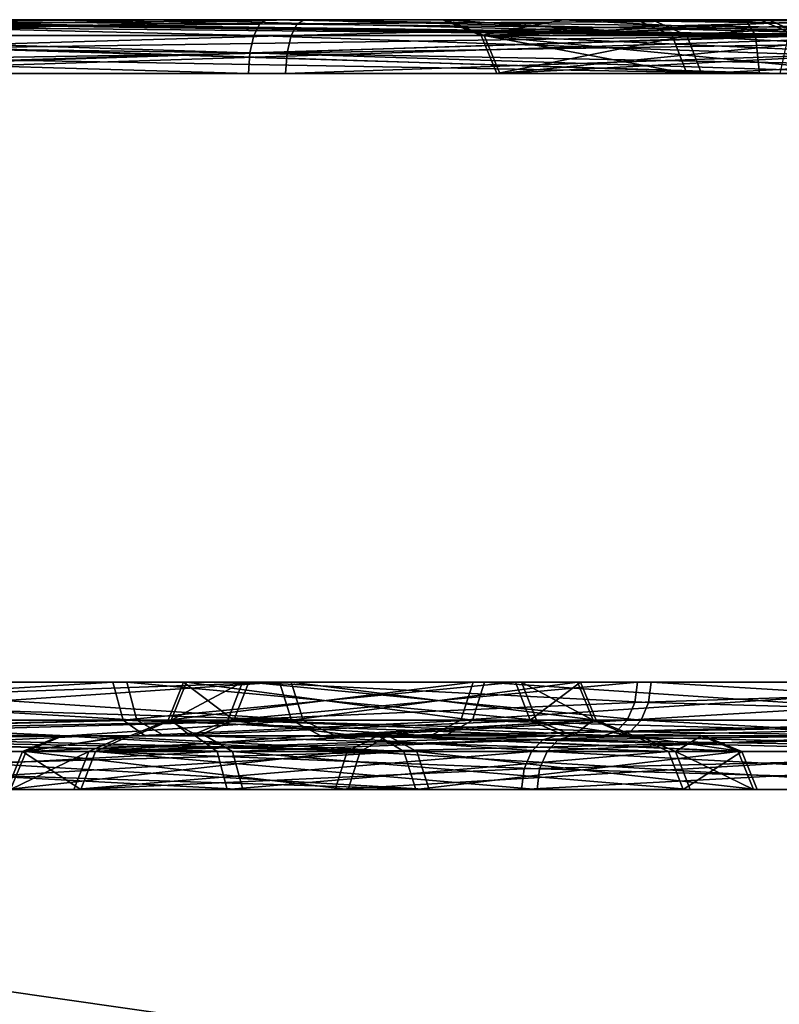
# Model space of a CAD drawing. Header units: millimetres. Extents: x -150 to 150, y -85 to 1149.
# Tile 386 of 656: x -64.413 to -63.988, y 1008.85 to 1009.4. Entities that reach past the tile are written whole.
import ezdxf

# ---------------------------------------------------------------- set-up
doc = ezdxf.new("R2010")
doc.units = ezdxf.units.MM
doc.header["$LTSCALE"] = 21.359881
for name, color, linetype in [('3191', 7, 'CONTINUOUS'), ('3192', 7, 'CONTINUOUS'), ('3232', 7, 'CONTINUOUS'), ('3233', 7, 'CONTINUOUS'), ('6144', 7, 'CONTINUOUS'), ('6185', 7, 'CONTINUOUS'), ('758', 7, 'CONTINUOUS'), ('759', 7, 'CONTINUOUS'), ('762', 7, 'CONTINUOUS'), ('763', 7, 'CONTINUOUS'), ('7644', 7, 'CONTINUOUS'), ('7645', 7, 'CONTINUOUS'), ('7646', 7, 'CONTINUOUS'), ('7647', 7, 'CONTINUOUS'), ('7648', 7, 'CONTINUOUS'), ('7649', 7, 'CONTINUOUS'), ('7650', 7, 'CONTINUOUS'), ('7651', 7, 'CONTINUOUS'), ('7660', 7, 'CONTINUOUS'), ('7661', 7, 'CONTINUOUS'), ('7662', 7, 'CONTINUOUS'), ('7663', 7, 'CONTINUOUS'), ('7685', 7, 'CONTINUOUS'), ('7686', 7, 'CONTINUOUS'), ('7687', 7, 'CONTINUOUS'), ('7688', 7, 'CONTINUOUS'), ('7689', 7, 'CONTINUOUS'), ('7690', 7, 'CONTINUOUS'), ('7691', 7, 'CONTINUOUS'), ('7692', 7, 'CONTINUOUS'), ('7701', 7, 'CONTINUOUS'), ('7702', 7, 'CONTINUOUS'), ('7703', 7, 'CONTINUOUS'), ('7704', 7, 'CONTINUOUS'), ('772', 7, 'CONTINUOUS'), ('773', 7, 'CONTINUOUS'), ('774', 7, 'CONTINUOUS'), ('775', 7, 'CONTINUOUS'), ('799', 7, 'CONTINUOUS'), ('800', 7, 'CONTINUOUS'), ('803', 7, 'CONTINUOUS'), ('804', 7, 'CONTINUOUS'), ('813', 7, 'CONTINUOUS'), ('814', 7, 'CONTINUOUS'), ('815', 7, 'CONTINUOUS'), ('816', 7, 'CONTINUOUS'), ('9023', 7, 'CONTINUOUS'), ('9025', 7, 'CONTINUOUS')]:
    doc.layers.add(name, color=color, linetype=linetype)

msp = doc.modelspace()

# ---------------------------------------------------------------- linework, layer by layer
at = {"layer": '3191', "linetype": 'CONTINUOUS'}
for points in [[(-64.15494, 1009.39121, 191.85973), (-64.04004, 1009.39121, 191.1305), (-64.14617, 1009.37, 191.85913), (-64.15494, 1009.39121, 191.85973)], [(-63.94206, 1009.39121, 192.5666), (-64.15494, 1009.39121, 191.85973), (-63.93641, 1009.38148, 192.56339), (-63.94206, 1009.39121, 192.5666)], [(-63.93641, 1009.38148, 192.56339), (-64.15494, 1009.39121, 191.85973), (-63.93442, 1009.37, 192.56226), (-63.93641, 1009.38148, 192.56339)], [(-63.93442, 1009.37, 192.56226), (-64.15494, 1009.39121, 191.85973), (-64.14617, 1009.37, 191.85913), (-63.93442, 1009.37, 192.56226)], [(-64.14617, 1009.37, 191.85913), (-64.04004, 1009.39121, 191.1305), (-64.03188, 1009.37, 191.13376), (-64.14617, 1009.37, 191.85913)], [(-64.04004, 1009.39121, 191.1305), (-63.62011, 1009.39121, 190.52334), (-64.03188, 1009.37, 191.13376), (-64.04004, 1009.39121, 191.1305)], [(-64.03188, 1009.37, 191.13376), (-63.62011, 1009.39121, 190.52334), (-63.61418, 1009.37, 190.52982), (-64.03188, 1009.37, 191.13376)]]:
    msp.add_3dface(points, dxfattribs=at)
at = {"layer": '3192', "linetype": 'CONTINUOUS'}
for points in [[(-64.04004, 1009.39121, 191.1305), (-64.15494, 1009.39121, 191.85973), (-64.17632, 1009.4, 191.85802), (-64.04004, 1009.39121, 191.1305)], [(-64.05934, 1009.4, 191.12165), (-64.04004, 1009.39121, 191.1305), (-64.17632, 1009.4, 191.85802), (-64.05934, 1009.4, 191.12165)], [(-64.17632, 1009.4, 191.85802), (-64.15494, 1009.39121, 191.85973), (-64.10915, 1009.4, 192.22958), (-64.17632, 1009.4, 191.85802)], [(-64.15494, 1009.39121, 191.85973), (-63.94206, 1009.39121, 192.5666), (-64.10915, 1009.4, 192.22958), (-64.15494, 1009.39121, 191.85973)], [(-64.10915, 1009.4, 192.22958), (-63.94206, 1009.39121, 192.5666), (-63.95052, 1009.39772, 192.57141), (-64.10915, 1009.4, 192.22958)], [(-63.9605, 1009.4, 192.57708), (-64.10915, 1009.4, 192.22958), (-63.95052, 1009.39772, 192.57141), (-63.9605, 1009.4, 192.57708)], [(-63.63483, 1009.4, 190.50805), (-64.04004, 1009.39121, 191.1305), (-64.05934, 1009.4, 191.12165), (-63.63483, 1009.4, 190.50805)], [(-63.62011, 1009.39121, 190.52334), (-64.04004, 1009.39121, 191.1305), (-63.63483, 1009.4, 190.50805), (-63.62011, 1009.39121, 190.52334)]]:
    msp.add_3dface(points, dxfattribs=at)
at = {"layer": '3232', "linetype": 'CONTINUOUS'}
for points in [[(-64.15328, 1009.39121, 408.11816), (-63.93098, 1009.39121, 407.4142), (-64.14453, 1009.37, 408.11888), (-64.15328, 1009.39121, 408.11816)], [(-64.04814, 1009.39121, 408.84887), (-64.15328, 1009.39121, 408.11816), (-64.03994, 1009.37, 408.84571), (-64.04814, 1009.39121, 408.84887)], [(-64.03994, 1009.37, 408.84571), (-64.15328, 1009.39121, 408.11816), (-64.14453, 1009.37, 408.11888), (-64.03994, 1009.37, 408.84571)], [(-63.93098, 1009.39121, 407.4142), (-63.92537, 1009.38148, 407.41749), (-64.14453, 1009.37, 408.11888), (-63.93098, 1009.39121, 407.4142)], [(-63.63636, 1009.39121, 409.46159), (-64.04814, 1009.39121, 408.84887), (-63.63034, 1009.37, 409.45519), (-63.63636, 1009.39121, 409.46159)], [(-63.63034, 1009.37, 409.45519), (-64.04814, 1009.39121, 408.84887), (-64.03994, 1009.37, 408.84571), (-63.63034, 1009.37, 409.45519)], [(-63.92537, 1009.38148, 407.41749), (-63.9234, 1009.37, 407.41865), (-64.14453, 1009.37, 408.11888), (-63.92537, 1009.38148, 407.41749)]]:
    msp.add_3dface(points, dxfattribs=at)
at = {"layer": '3233', "linetype": 'CONTINUOUS'}
for points in [[(-64.15328, 1009.39121, 408.11816), (-64.04814, 1009.39121, 408.84887), (-64.17443, 1009.4, 408.11645), (-64.15328, 1009.39121, 408.11816)], [(-63.94928, 1009.4, 407.40347), (-64.15328, 1009.39121, 408.11816), (-64.17443, 1009.4, 408.11645), (-63.94928, 1009.4, 407.40347)], [(-64.17443, 1009.4, 408.11645), (-64.04814, 1009.39121, 408.84887), (-64.0682, 1009.4, 408.85581), (-64.17443, 1009.4, 408.11645)], [(-64.15328, 1009.39121, 408.11816), (-63.94928, 1009.4, 407.40347), (-63.93937, 1009.39772, 407.40928), (-64.15328, 1009.39121, 408.11816)], [(-64.0682, 1009.4, 408.85581), (-64.04814, 1009.39121, 408.84887), (-63.89396, 1009.4, 409.19087), (-64.0682, 1009.4, 408.85581)], [(-64.04814, 1009.39121, 408.84887), (-63.63636, 1009.39121, 409.46159), (-63.89396, 1009.4, 409.19087), (-64.04814, 1009.39121, 408.84887)], [(-63.93098, 1009.39121, 407.4142), (-64.15328, 1009.39121, 408.11816), (-63.93937, 1009.39772, 407.40928), (-63.93098, 1009.39121, 407.4142)]]:
    msp.add_3dface(points, dxfattribs=at)
at = {"layer": '6144', "linetype": 'CONTINUOUS'}
for points in [[(-63.68309, 1009.4, 224.67079), (-63.97406, 1009.39121, 225.35415), (-63.99461, 1009.4, 225.34879), (-63.68309, 1009.4, 224.67079)], [(-63.99461, 1009.4, 225.34879), (-63.97406, 1009.39121, 225.35415), (-63.98194, 1009.4, 226.09428), (-63.99461, 1009.4, 225.34879)]]:
    msp.add_3dface(points, dxfattribs=at)
at = {"layer": '6185', "linetype": 'CONTINUOUS'}
for points in [[(-63.97565, 1009.4, 373.8809), (-63.97846, 1009.39121, 374.62412), (-63.99941, 1009.4, 374.62747), (-63.97565, 1009.4, 373.8809)], [(-63.99941, 1009.4, 374.62747), (-63.97846, 1009.39121, 374.62412), (-63.88601, 1009.4, 374.9877), (-63.99941, 1009.4, 374.62747)]]:
    msp.add_3dface(points, dxfattribs=at)
at = {"layer": '758', "linetype": 'CONTINUOUS'}
for points in [[(-64.69825, 1008.99121, 277.23), (-64.30239, 1008.99121, 277.04862), (-64.69679, 1008.97, 277.23866), (-64.69825, 1008.99121, 277.23)], [(-64.69679, 1008.97, 277.23866), (-64.30239, 1008.99121, 277.04862), (-64.29678, 1008.97, 277.05538), (-64.69679, 1008.97, 277.23866)], [(-64.5458, 1008.99121, 275.61207), (-64.54354, 1008.98148, 275.60597), (-64.18402, 1008.97, 275.8586), (-64.5458, 1008.99121, 275.61207)], [(-64.19079, 1008.99121, 275.86421), (-64.5458, 1008.99121, 275.61207), (-64.18402, 1008.97, 275.8586), (-64.19079, 1008.99121, 275.86421)], [(-64.30239, 1008.99121, 277.04862), (-64.05025, 1008.99121, 276.6936), (-64.29678, 1008.97, 277.05538), (-64.30239, 1008.99121, 277.04862)], [(-64.29678, 1008.97, 277.05538), (-64.05025, 1008.99121, 276.6936), (-64.04201, 1008.97, 276.69666), (-64.29678, 1008.97, 277.05538)], [(-64.0094, 1008.99121, 276.26007), (-64.19079, 1008.99121, 275.86421), (-64.00074, 1008.97, 276.25861), (-64.0094, 1008.99121, 276.26007)], [(-64.00074, 1008.97, 276.25861), (-64.19079, 1008.99121, 275.86421), (-64.18402, 1008.97, 275.8586), (-64.00074, 1008.97, 276.25861)], [(-64.05025, 1008.99121, 276.6936), (-64.0094, 1008.99121, 276.26007), (-64.04201, 1008.97, 276.69666), (-64.05025, 1008.99121, 276.6936)], [(-64.04201, 1008.97, 276.69666), (-64.0094, 1008.99121, 276.26007), (-64.00074, 1008.97, 276.25861), (-64.04201, 1008.97, 276.69666)], [(-64.54354, 1008.98148, 275.60597), (-64.54274, 1008.97, 275.60383), (-64.18402, 1008.97, 275.8586), (-64.54354, 1008.98148, 275.60597)]]:
    msp.add_3dface(points, dxfattribs=at)
at = {"layer": '759', "linetype": 'CONTINUOUS'}
for points in [[(-64.30239, 1008.99121, 277.04862), (-64.69825, 1008.99121, 277.23), (-64.6991, 1009, 277.20862), (-64.30239, 1008.99121, 277.04862)], [(-64.31457, 1009, 277.03116), (-64.30239, 1008.99121, 277.04862), (-64.6991, 1009, 277.20862), (-64.31457, 1009, 277.03116)], [(-64.55319, 1009, 275.63195), (-64.54919, 1008.99772, 275.62119), (-64.19079, 1008.99121, 275.86421), (-64.55319, 1009, 275.63195)], [(-64.55319, 1009, 275.63195), (-64.19079, 1008.99121, 275.86421), (-64.20691, 1009, 275.878), (-64.55319, 1009, 275.63195)], [(-64.54919, 1008.99772, 275.62119), (-64.5458, 1008.99121, 275.61207), (-64.19079, 1008.99121, 275.86421), (-64.54919, 1008.99772, 275.62119)], [(-64.05025, 1008.99121, 276.6936), (-64.30239, 1008.99121, 277.04862), (-64.31457, 1009, 277.03116), (-64.05025, 1008.99121, 276.6936)], [(-64.0697, 1009, 276.68504), (-64.05025, 1008.99121, 276.6936), (-64.31457, 1009, 277.03116), (-64.0697, 1009, 276.68504)], [(-64.19079, 1008.99121, 275.86421), (-64.0094, 1008.99121, 276.26007), (-64.20691, 1009, 275.878), (-64.19079, 1008.99121, 275.86421)], [(-64.20691, 1009, 275.878), (-64.0094, 1008.99121, 276.26007), (-64.0306, 1009, 276.26196), (-64.20691, 1009, 275.878)], [(-64.0094, 1008.99121, 276.26007), (-64.05025, 1008.99121, 276.6936), (-64.0697, 1009, 276.68504), (-64.0094, 1008.99121, 276.26007)], [(-64.0306, 1009, 276.26196), (-64.0094, 1008.99121, 276.26007), (-64.0697, 1009, 276.68504), (-64.0306, 1009, 276.26196)]]:
    msp.add_3dface(points, dxfattribs=at)
at = {"layer": '762', "linetype": 'CONTINUOUS'}
for points in [[(-64.36055, 1009.03, 276.97835), (-64.71202, 1009.00879, 277.14873), (-64.71349, 1009.03, 277.14007), (-64.36055, 1009.03, 276.97835)], [(-64.35495, 1009.00879, 276.98512), (-64.71202, 1009.00879, 277.14873), (-64.36055, 1009.03, 276.97835), (-64.35495, 1009.00879, 276.98512)], [(-64.57757, 1009.03, 275.69757), (-64.57678, 1009.01852, 275.69543), (-64.25428, 1009.00879, 275.91677), (-64.57757, 1009.03, 275.69757)], [(-64.57757, 1009.03, 275.69757), (-64.25428, 1009.00879, 275.91677), (-64.26105, 1009.03, 275.92237), (-64.57757, 1009.03, 275.69757)], [(-64.13575, 1009.03, 276.66183), (-64.35495, 1009.00879, 276.98512), (-64.36055, 1009.03, 276.97835), (-64.13575, 1009.03, 276.66183)], [(-64.12751, 1009.00879, 276.66489), (-64.35495, 1009.00879, 276.98512), (-64.13575, 1009.03, 276.66183), (-64.12751, 1009.00879, 276.66489)], [(-64.25428, 1009.00879, 275.91677), (-64.09067, 1009.00879, 276.27384), (-64.26105, 1009.03, 275.92237), (-64.25428, 1009.00879, 275.91677)], [(-64.26105, 1009.03, 275.92237), (-64.09067, 1009.00879, 276.27384), (-64.09933, 1009.03, 276.27531), (-64.26105, 1009.03, 275.92237)], [(-64.09933, 1009.03, 276.27531), (-64.12751, 1009.00879, 276.66489), (-64.13575, 1009.03, 276.66183), (-64.09933, 1009.03, 276.27531)], [(-64.09067, 1009.00879, 276.27384), (-64.12751, 1009.00879, 276.66489), (-64.09933, 1009.03, 276.27531), (-64.09067, 1009.00879, 276.27384)], [(-64.57678, 1009.01852, 275.69543), (-64.57451, 1009.00879, 275.68933), (-64.25428, 1009.00879, 275.91677), (-64.57678, 1009.01852, 275.69543)]]:
    msp.add_3dface(points, dxfattribs=at)
at = {"layer": '763', "linetype": 'CONTINUOUS'}
for points in [[(-64.71202, 1009.00879, 277.14873), (-64.35495, 1009.00879, 276.98512), (-64.70833, 1009, 277.16962), (-64.71202, 1009.00879, 277.14873)], [(-64.70833, 1009, 277.16962), (-64.35495, 1009.00879, 276.98512), (-64.3425, 1009, 277.00235), (-64.70833, 1009, 277.16962)], [(-64.57451, 1009.00879, 275.68933), (-64.57112, 1009.00228, 275.68021), (-64.38628, 1009, 275.76529), (-64.57451, 1009.00879, 275.68933)], [(-64.25428, 1009.00879, 275.91677), (-64.57451, 1009.00879, 275.68933), (-64.38628, 1009, 275.76529), (-64.25428, 1009.00879, 275.91677)], [(-64.23637, 1009, 275.90514), (-64.25428, 1009.00879, 275.91677), (-64.38628, 1009, 275.76529), (-64.23637, 1009, 275.90514)], [(-64.35495, 1009.00879, 276.98512), (-64.12751, 1009.00879, 276.66489), (-64.10809, 1009, 276.67352), (-64.35495, 1009.00879, 276.98512)], [(-64.3425, 1009, 277.00235), (-64.35495, 1009.00879, 276.98512), (-64.10809, 1009, 276.67352), (-64.3425, 1009, 277.00235)], [(-64.09067, 1009.00879, 276.27384), (-64.25428, 1009.00879, 275.91677), (-64.23637, 1009, 275.90514), (-64.09067, 1009.00879, 276.27384)], [(-64.06941, 1009, 276.27235), (-64.09067, 1009.00879, 276.27384), (-64.23637, 1009, 275.90514), (-64.06941, 1009, 276.27235)], [(-64.12751, 1009.00879, 276.66489), (-64.09067, 1009.00879, 276.27384), (-64.06941, 1009, 276.27235), (-64.12751, 1009.00879, 276.66489)], [(-64.10809, 1009, 276.67352), (-64.12751, 1009.00879, 276.66489), (-64.06941, 1009, 276.27235), (-64.10809, 1009, 276.67352)], [(-64.57112, 1009.00228, 275.68021), (-64.56712, 1009, 275.66945), (-64.38628, 1009, 275.76529), (-64.57112, 1009.00228, 275.68021)]]:
    msp.add_3dface(points, dxfattribs=at)
at = {"layer": '7644', "linetype": 'CONTINUOUS'}
for points in [[(-64.40913, 1008.99121, 246.49702), (-64.37408, 1008.99121, 246.93105), (-64.41777, 1008.97, 246.49544), (-64.40913, 1008.99121, 246.49702)], [(-64.41777, 1008.97, 246.49544), (-64.37408, 1008.99121, 246.93105), (-64.38235, 1008.97, 246.934), (-64.41777, 1008.97, 246.49544)], [(-64.22916, 1008.97, 246.09792), (-64.40913, 1008.99121, 246.49702), (-64.41777, 1008.97, 246.49544), (-64.22916, 1008.97, 246.09792)], [(-64.22247, 1008.99121, 246.10361), (-64.40913, 1008.99121, 246.49702), (-64.22916, 1008.97, 246.09792), (-64.22247, 1008.99121, 246.10361)], [(-64.1267, 1008.99121, 247.28941), (-64.13092, 1008.98148, 247.29436), (-64.38235, 1008.97, 246.934), (-64.1267, 1008.99121, 247.28941)], [(-64.37408, 1008.99121, 246.93105), (-64.1267, 1008.99121, 247.28941), (-64.38235, 1008.97, 246.934), (-64.37408, 1008.99121, 246.93105)], [(-63.86706, 1008.97, 245.84797), (-64.22247, 1008.99121, 246.10361), (-64.22916, 1008.97, 246.09792), (-63.86706, 1008.97, 245.84797)], [(-63.86411, 1008.99121, 245.85624), (-64.22247, 1008.99121, 246.10361), (-63.86706, 1008.97, 245.84797), (-63.86411, 1008.99121, 245.85624)], [(-64.13092, 1008.98148, 247.29436), (-64.1324, 1008.97, 247.2961), (-64.38235, 1008.97, 246.934), (-64.13092, 1008.98148, 247.29436)]]:
    msp.add_3dface(points, dxfattribs=at)
at = {"layer": '7645', "linetype": 'CONTINUOUS'}
for points in [[(-64.37408, 1008.99121, 246.93105), (-64.40913, 1008.99121, 246.49702), (-64.35421, 1009, 246.92361), (-64.37408, 1008.99121, 246.93105)], [(-64.40913, 1008.99121, 246.49702), (-64.22247, 1008.99121, 246.10361), (-64.20711, 1009, 246.1183), (-64.40913, 1008.99121, 246.49702)], [(-64.35421, 1009, 246.92361), (-64.40913, 1008.99121, 246.49702), (-64.38856, 1009, 246.5025), (-64.35421, 1009, 246.92361)], [(-64.38856, 1009, 246.5025), (-64.40913, 1008.99121, 246.49702), (-64.20711, 1009, 246.1183), (-64.38856, 1009, 246.5025)], [(-64.11296, 1009, 247.27325), (-64.37408, 1008.99121, 246.93105), (-64.35421, 1009, 246.92361), (-64.11296, 1009, 247.27325)], [(-64.37408, 1008.99121, 246.93105), (-64.11296, 1009, 247.27325), (-64.1204, 1008.99772, 247.28199), (-64.37408, 1008.99121, 246.93105)], [(-64.1267, 1008.99121, 247.28941), (-64.37408, 1008.99121, 246.93105), (-64.1204, 1008.99772, 247.28199), (-64.1267, 1008.99121, 247.28941)], [(-64.22247, 1008.99121, 246.10361), (-63.86411, 1008.99121, 245.85624), (-63.85863, 1009, 245.87681), (-64.22247, 1008.99121, 246.10361)], [(-64.20711, 1009, 246.1183), (-64.22247, 1008.99121, 246.10361), (-63.85863, 1009, 245.87681), (-64.20711, 1009, 246.1183)]]:
    msp.add_3dface(points, dxfattribs=at)
at = {"layer": '7646', "linetype": 'CONTINUOUS'}
for points in [[(-64.1324, 1008.97, 247.2961), (-64.13092, 1008.98148, 247.29436), (-63.7333, 1008.99121, 247.47607), (-64.1324, 1008.97, 247.2961)], [(-64.1324, 1008.97, 247.2961), (-63.7333, 1008.99121, 247.47607), (-63.73488, 1008.97, 247.48471), (-64.1324, 1008.97, 247.2961)], [(-64.13092, 1008.98148, 247.29436), (-64.1267, 1008.99121, 247.28941), (-63.7333, 1008.99121, 247.47607), (-64.13092, 1008.98148, 247.29436)]]:
    msp.add_3dface(points, dxfattribs=at)
at = {"layer": '7647', "linetype": 'CONTINUOUS'}
for points in [[(-64.1267, 1008.99121, 247.28941), (-64.1204, 1008.99772, 247.28199), (-63.93196, 1009, 247.39005), (-64.1267, 1008.99121, 247.28941)], [(-63.7333, 1008.99121, 247.47607), (-64.1267, 1008.99121, 247.28941), (-63.93196, 1009, 247.39005), (-63.7333, 1008.99121, 247.47607)], [(-64.1204, 1008.99772, 247.28199), (-64.11296, 1009, 247.27325), (-63.93196, 1009, 247.39005), (-64.1204, 1008.99772, 247.28199)]]:
    msp.add_3dface(points, dxfattribs=at)
at = {"layer": '7648', "linetype": 'CONTINUOUS'}
for points in [[(-64.32805, 1009.00879, 246.51188), (-64.15968, 1009.00879, 246.15702), (-64.31941, 1009.03, 246.51346), (-64.32805, 1009.00879, 246.51188)], [(-64.29643, 1009.00879, 246.90338), (-64.32805, 1009.00879, 246.51188), (-64.28816, 1009.03, 246.90043), (-64.29643, 1009.00879, 246.90338)], [(-64.28816, 1009.03, 246.90043), (-64.32805, 1009.00879, 246.51188), (-64.31941, 1009.03, 246.51346), (-64.28816, 1009.03, 246.90043)], [(-64.31941, 1009.03, 246.51346), (-64.15968, 1009.00879, 246.15702), (-64.15299, 1009.03, 246.16271), (-64.31941, 1009.03, 246.51346)], [(-64.06909, 1009.01852, 247.22167), (-64.29643, 1009.00879, 246.90338), (-64.06761, 1009.03, 247.21993), (-64.06909, 1009.01852, 247.22167)], [(-64.06761, 1009.03, 247.21993), (-64.29643, 1009.00879, 246.90338), (-64.28816, 1009.03, 246.90043), (-64.06761, 1009.03, 247.21993)], [(-64.15968, 1009.00879, 246.15702), (-63.83644, 1009.00879, 245.93388), (-64.15299, 1009.03, 246.16271), (-64.15968, 1009.00879, 246.15702)], [(-64.15299, 1009.03, 246.16271), (-63.83644, 1009.00879, 245.93388), (-63.83349, 1009.03, 245.94216), (-64.15299, 1009.03, 246.16271)], [(-64.0733, 1009.00879, 247.22662), (-64.29643, 1009.00879, 246.90338), (-64.06909, 1009.01852, 247.22167), (-64.0733, 1009.00879, 247.22662)]]:
    msp.add_3dface(points, dxfattribs=at)
at = {"layer": '7649', "linetype": 'CONTINUOUS'}
for points in [[(-64.15968, 1009.00879, 246.15702), (-64.32805, 1009.00879, 246.51188), (-64.34854, 1009, 246.50601), (-64.15968, 1009.00879, 246.15702)], [(-64.17498, 1009, 246.14226), (-64.15968, 1009.00879, 246.15702), (-64.34854, 1009, 246.50601), (-64.17498, 1009, 246.14226)], [(-64.34854, 1009, 246.50601), (-64.32805, 1009.00879, 246.51188), (-64.31724, 1009, 246.90818), (-64.34854, 1009, 246.50601)], [(-64.32805, 1009.00879, 246.51188), (-64.29643, 1009.00879, 246.90338), (-64.31724, 1009, 246.90818), (-64.32805, 1009.00879, 246.51188)], [(-64.31724, 1009, 246.90818), (-64.29643, 1009.00879, 246.90338), (-64.2242, 1009, 247.09087), (-64.31724, 1009, 246.90818)], [(-64.29643, 1009.00879, 246.90338), (-64.0733, 1009.00879, 247.22662), (-64.2242, 1009, 247.09087), (-64.29643, 1009.00879, 246.90338)], [(-64.2242, 1009, 247.09087), (-64.0733, 1009.00879, 247.22662), (-64.07961, 1009.00228, 247.23403), (-64.2242, 1009, 247.09087)], [(-63.83644, 1009.00879, 245.93388), (-64.15968, 1009.00879, 246.15702), (-64.17498, 1009, 246.14226), (-63.83644, 1009.00879, 245.93388)], [(-63.84224, 1009, 245.91343), (-63.83644, 1009.00879, 245.93388), (-64.17498, 1009, 246.14226), (-63.84224, 1009, 245.91343)], [(-64.08704, 1009, 247.24278), (-64.2242, 1009, 247.09087), (-64.07961, 1009.00228, 247.23403), (-64.08704, 1009, 247.24278)]]:
    msp.add_3dface(points, dxfattribs=at)
at = {"layer": '7650', "linetype": 'CONTINUOUS'}
for points in [[(-64.0733, 1009.00879, 247.22662), (-64.06909, 1009.01852, 247.22167), (-63.71686, 1009.03, 247.38635), (-64.0733, 1009.00879, 247.22662)], [(-63.71844, 1009.00879, 247.39499), (-64.0733, 1009.00879, 247.22662), (-63.71686, 1009.03, 247.38635), (-63.71844, 1009.00879, 247.39499)], [(-64.06909, 1009.01852, 247.22167), (-64.06761, 1009.03, 247.21993), (-63.71686, 1009.03, 247.38635), (-64.06909, 1009.01852, 247.22167)]]:
    msp.add_3dface(points, dxfattribs=at)
at = {"layer": '7651', "linetype": 'CONTINUOUS'}
for points in [[(-64.08704, 1009, 247.24278), (-64.07961, 1009.00228, 247.23403), (-63.71844, 1009.00879, 247.39499), (-64.08704, 1009, 247.24278)], [(-64.08704, 1009, 247.24278), (-63.71844, 1009.00879, 247.39499), (-63.72211, 1009, 247.41588), (-64.08704, 1009, 247.24278)], [(-64.07961, 1009.00228, 247.23403), (-64.0733, 1009.00879, 247.22662), (-63.71844, 1009.00879, 247.39499), (-64.07961, 1009.00228, 247.23403)]]:
    msp.add_3dface(points, dxfattribs=at)
at = {"layer": '7660', "linetype": 'CONTINUOUS'}
for points in [[(-64.57441, 1009.39121, 245.31969), (-63.8995, 1009.39121, 245.02057), (-64.56916, 1009.37, 245.32673), (-64.57441, 1009.39121, 245.31969)], [(-64.56916, 1009.37, 245.32673), (-63.8995, 1009.39121, 245.02057), (-63.89782, 1009.37, 245.0292), (-64.56916, 1009.37, 245.32673)]]:
    msp.add_3dface(points, dxfattribs=at)
at = {"layer": '7661', "linetype": 'CONTINUOUS'}
for points in [[(-64.26308, 1009.4, 245.11301), (-64.57441, 1009.39121, 245.31969), (-64.58829, 1009.4, 245.30358), (-64.26308, 1009.4, 245.11301)], [(-63.8995, 1009.39121, 245.02057), (-64.57441, 1009.39121, 245.31969), (-64.26308, 1009.4, 245.11301), (-63.8995, 1009.39121, 245.02057)], [(-63.90285, 1009.4, 244.99961), (-63.8995, 1009.39121, 245.02057), (-64.26308, 1009.4, 245.11301), (-63.90285, 1009.4, 244.99961)]]:
    msp.add_3dface(points, dxfattribs=at)
at = {"layer": '7662', "linetype": 'CONTINUOUS'}
for points in [[(-64.6564, 1009.39121, 247.91218), (-64.65219, 1009.38148, 247.90723), (-63.99951, 1009.37, 248.24485), (-64.6564, 1009.39121, 247.91218)], [(-64.00174, 1009.39121, 248.25335), (-64.6564, 1009.39121, 247.91218), (-63.99951, 1009.37, 248.24485), (-64.00174, 1009.39121, 248.25335)], [(-63.26388, 1009.39121, 248.27669), (-64.00174, 1009.39121, 248.25335), (-63.26556, 1009.37, 248.26806), (-63.26388, 1009.39121, 248.27669)], [(-63.26556, 1009.37, 248.26806), (-64.00174, 1009.39121, 248.25335), (-63.99951, 1009.37, 248.24485), (-63.26556, 1009.37, 248.26806)], [(-64.65219, 1009.38148, 247.90723), (-64.65071, 1009.37, 247.90549), (-63.99951, 1009.37, 248.24485), (-64.65219, 1009.38148, 247.90723)]]:
    msp.add_3dface(points, dxfattribs=at)
at = {"layer": '7663', "linetype": 'CONTINUOUS'}
for points in [[(-64.67015, 1009.4, 247.92834), (-64.66271, 1009.39772, 247.91959), (-64.00174, 1009.39121, 248.25335), (-64.67015, 1009.4, 247.92834)], [(-64.67015, 1009.4, 247.92834), (-64.00174, 1009.39121, 248.25335), (-64.0071, 1009.4, 248.27388), (-64.67015, 1009.4, 247.92834)], [(-64.00174, 1009.39121, 248.25335), (-63.26388, 1009.39121, 248.27669), (-64.0071, 1009.4, 248.27388), (-64.00174, 1009.39121, 248.25335)], [(-64.0071, 1009.4, 248.27388), (-63.26388, 1009.39121, 248.27669), (-63.26053, 1009.4, 248.29764), (-64.0071, 1009.4, 248.27388)], [(-64.66271, 1009.39772, 247.91959), (-64.6564, 1009.39121, 247.91218), (-64.00174, 1009.39121, 248.25335), (-64.66271, 1009.39772, 247.91959)]]:
    msp.add_3dface(points, dxfattribs=at)
at = {"layer": '7685', "linetype": 'CONTINUOUS'}
for points in [[(-64.41108, 1008.99121, 353.49191), (-64.22969, 1008.99121, 353.88778), (-64.41974, 1008.97, 353.49338), (-64.41108, 1008.99121, 353.49191)], [(-64.41974, 1008.97, 353.49338), (-64.22969, 1008.99121, 353.88778), (-64.23646, 1008.97, 353.89338), (-64.41974, 1008.97, 353.49338)], [(-64.37847, 1008.97, 353.05532), (-64.41108, 1008.99121, 353.49191), (-64.41974, 1008.97, 353.49338), (-64.37847, 1008.97, 353.05532)], [(-64.37023, 1008.99121, 353.05838), (-64.41108, 1008.99121, 353.49191), (-64.37847, 1008.97, 353.05532), (-64.37023, 1008.99121, 353.05838)], [(-64.1237, 1008.97, 352.6966), (-64.37023, 1008.99121, 353.05838), (-64.37847, 1008.97, 353.05532), (-64.1237, 1008.97, 352.6966)], [(-64.11809, 1008.99121, 352.70337), (-64.37023, 1008.99121, 353.05838), (-64.12224, 1008.98148, 352.69836), (-64.11809, 1008.99121, 352.70337)], [(-64.12224, 1008.98148, 352.69836), (-64.37023, 1008.99121, 353.05838), (-64.1237, 1008.97, 352.6966), (-64.12224, 1008.98148, 352.69836)], [(-64.22969, 1008.99121, 353.88778), (-63.87468, 1008.99121, 354.13991), (-64.23646, 1008.97, 353.89338), (-64.22969, 1008.99121, 353.88778)], [(-64.23646, 1008.97, 353.89338), (-63.87468, 1008.99121, 354.13991), (-63.87774, 1008.97, 354.14815), (-64.23646, 1008.97, 353.89338)]]:
    msp.add_3dface(points, dxfattribs=at)
at = {"layer": '7686', "linetype": 'CONTINUOUS'}
for points in [[(-64.22969, 1008.99121, 353.88778), (-64.41108, 1008.99121, 353.49191), (-64.38987, 1009, 353.49008), (-64.22969, 1008.99121, 353.88778)], [(-64.41108, 1008.99121, 353.49191), (-64.37023, 1008.99121, 353.05838), (-64.3513, 1009, 353.06834), (-64.41108, 1008.99121, 353.49191)], [(-64.38987, 1009, 353.49008), (-64.41108, 1008.99121, 353.49191), (-64.3513, 1009, 353.06834), (-64.38987, 1009, 353.49008)], [(-64.21256, 1009, 353.87521), (-64.22969, 1008.99121, 353.88778), (-64.38987, 1009, 353.49008), (-64.21256, 1009, 353.87521)], [(-64.37023, 1008.99121, 353.05838), (-64.11809, 1008.99121, 352.70337), (-64.25103, 1009, 352.87768), (-64.37023, 1008.99121, 353.05838)], [(-64.3513, 1009, 353.06834), (-64.37023, 1008.99121, 353.05838), (-64.25103, 1009, 352.87768), (-64.3513, 1009, 353.06834)], [(-64.25103, 1009, 352.87768), (-64.11809, 1008.99121, 352.70337), (-64.11189, 1008.99772, 352.71086), (-64.25103, 1009, 352.87768)], [(-64.10457, 1009, 352.71971), (-64.25103, 1009, 352.87768), (-64.11189, 1008.99772, 352.71086), (-64.10457, 1009, 352.71971)], [(-63.87468, 1008.99121, 354.13991), (-64.22969, 1008.99121, 353.88778), (-64.21256, 1009, 353.87521), (-63.87468, 1008.99121, 354.13991)], [(-63.86571, 1009, 354.12061), (-63.87468, 1008.99121, 354.13991), (-64.21256, 1009, 353.87521), (-63.86571, 1009, 354.12061)]]:
    msp.add_3dface(points, dxfattribs=at)
at = {"layer": '7687', "linetype": 'CONTINUOUS'}
for points in [[(-64.11809, 1008.99121, 352.70337), (-64.12224, 1008.98148, 352.69836), (-63.72369, 1008.97, 352.51332), (-64.11809, 1008.99121, 352.70337)], [(-63.72223, 1008.99121, 352.52198), (-64.11809, 1008.99121, 352.70337), (-63.72369, 1008.97, 352.51332), (-63.72223, 1008.99121, 352.52198)], [(-64.12224, 1008.98148, 352.69836), (-64.1237, 1008.97, 352.6966), (-63.72369, 1008.97, 352.51332), (-64.12224, 1008.98148, 352.69836)]]:
    msp.add_3dface(points, dxfattribs=at)
at = {"layer": '7688', "linetype": 'CONTINUOUS'}
for points in [[(-64.11189, 1008.99772, 352.71086), (-64.11809, 1008.99121, 352.70337), (-63.72223, 1008.99121, 352.52198), (-64.11189, 1008.99772, 352.71086)], [(-64.10457, 1009, 352.71971), (-64.11189, 1008.99772, 352.71086), (-63.72223, 1008.99121, 352.52198), (-64.10457, 1009, 352.71971)], [(-64.10457, 1009, 352.71971), (-63.72223, 1008.99121, 352.52198), (-63.71835, 1009, 352.54284), (-64.10457, 1009, 352.71971)]]:
    msp.add_3dface(points, dxfattribs=at)
at = {"layer": '7689', "linetype": 'CONTINUOUS'}
for points in [[(-64.32981, 1009.00879, 353.47814), (-64.29297, 1009.00879, 353.08709), (-64.32115, 1009.03, 353.47667), (-64.32981, 1009.00879, 353.47814)], [(-64.1662, 1009.00879, 353.83522), (-64.32981, 1009.00879, 353.47814), (-64.15943, 1009.03, 353.82961), (-64.1662, 1009.00879, 353.83522)], [(-64.15943, 1009.03, 353.82961), (-64.32981, 1009.00879, 353.47814), (-64.32115, 1009.03, 353.47667), (-64.15943, 1009.03, 353.82961)], [(-64.32115, 1009.03, 353.47667), (-64.29297, 1009.00879, 353.08709), (-64.28473, 1009.03, 353.09015), (-64.32115, 1009.03, 353.47667)], [(-64.29297, 1009.00879, 353.08709), (-64.06553, 1009.00879, 352.76686), (-64.28473, 1009.03, 353.09015), (-64.29297, 1009.00879, 353.08709)], [(-64.06139, 1009.01852, 352.77187), (-64.05993, 1009.03, 352.77363), (-64.28473, 1009.03, 353.09015), (-64.06139, 1009.01852, 352.77187)], [(-64.06553, 1009.00879, 352.76686), (-64.06139, 1009.01852, 352.77187), (-64.28473, 1009.03, 353.09015), (-64.06553, 1009.00879, 352.76686)], [(-63.84597, 1009.00879, 354.06265), (-64.1662, 1009.00879, 353.83522), (-63.84291, 1009.03, 354.05441), (-63.84597, 1009.00879, 354.06265)], [(-63.84291, 1009.03, 354.05441), (-64.1662, 1009.00879, 353.83522), (-64.15943, 1009.03, 353.82961), (-63.84291, 1009.03, 354.05441)]]:
    msp.add_3dface(points, dxfattribs=at)
at = {"layer": '7690', "linetype": 'CONTINUOUS'}
for points in [[(-64.3129, 1009, 353.07985), (-64.32981, 1009.00879, 353.47814), (-64.35096, 1009, 353.4803), (-64.3129, 1009, 353.07985)], [(-64.35096, 1009, 353.4803), (-64.32981, 1009.00879, 353.47814), (-64.18338, 1009, 353.84772), (-64.35096, 1009, 353.4803)], [(-64.29297, 1009.00879, 353.08709), (-64.32981, 1009.00879, 353.47814), (-64.3129, 1009, 353.07985), (-64.29297, 1009.00879, 353.08709)], [(-64.32981, 1009.00879, 353.47814), (-64.1662, 1009.00879, 353.83522), (-64.18338, 1009, 353.84772), (-64.32981, 1009.00879, 353.47814)], [(-64.07906, 1009, 352.75052), (-64.29297, 1009.00879, 353.08709), (-64.3129, 1009, 353.07985), (-64.07906, 1009, 352.75052)], [(-64.06553, 1009.00879, 352.76686), (-64.29297, 1009.00879, 353.08709), (-64.07174, 1009.00228, 352.75936), (-64.06553, 1009.00879, 352.76686)], [(-64.29297, 1009.00879, 353.08709), (-64.07906, 1009, 352.75052), (-64.07174, 1009.00228, 352.75936), (-64.29297, 1009.00879, 353.08709)], [(-64.18338, 1009, 353.84772), (-64.1662, 1009.00879, 353.83522), (-63.8553, 1009, 354.08181), (-64.18338, 1009, 353.84772)], [(-64.1662, 1009.00879, 353.83522), (-63.84597, 1009.00879, 354.06265), (-63.8553, 1009, 354.08181), (-64.1662, 1009.00879, 353.83522)]]:
    msp.add_3dface(points, dxfattribs=at)
at = {"layer": '7691', "linetype": 'CONTINUOUS'}
for points in [[(-64.05993, 1009.03, 352.77363), (-64.06139, 1009.01852, 352.77187), (-63.70845, 1009.00879, 352.60325), (-64.05993, 1009.03, 352.77363)], [(-64.05993, 1009.03, 352.77363), (-63.70845, 1009.00879, 352.60325), (-63.70699, 1009.03, 352.61191), (-64.05993, 1009.03, 352.77363)], [(-64.06139, 1009.01852, 352.77187), (-64.06553, 1009.00879, 352.76686), (-63.70845, 1009.00879, 352.60325), (-64.06139, 1009.01852, 352.77187)]]:
    msp.add_3dface(points, dxfattribs=at)
at = {"layer": '7692', "linetype": 'CONTINUOUS'}
for points in [[(-64.06553, 1009.00879, 352.76686), (-64.07174, 1009.00228, 352.75936), (-63.90564, 1009, 352.64183), (-64.06553, 1009.00879, 352.76686)], [(-63.70845, 1009.00879, 352.60325), (-64.06553, 1009.00879, 352.76686), (-63.90564, 1009, 352.64183), (-63.70845, 1009.00879, 352.60325)], [(-64.07174, 1009.00228, 352.75936), (-64.07906, 1009, 352.75052), (-63.90564, 1009, 352.64183), (-64.07174, 1009.00228, 352.75936)]]:
    msp.add_3dface(points, dxfattribs=at)
at = {"layer": '7701', "linetype": 'CONTINUOUS'}
for points in [[(-63.92123, 1009.39121, 354.97504), (-64.59208, 1009.39121, 354.66692), (-63.91943, 1009.37, 354.96644), (-63.92123, 1009.39121, 354.97504)], [(-63.91943, 1009.37, 354.96644), (-64.59208, 1009.39121, 354.66692), (-64.58673, 1009.37, 354.65995), (-63.91943, 1009.37, 354.96644)]]:
    msp.add_3dface(points, dxfattribs=at)
at = {"layer": '7702', "linetype": 'CONTINUOUS'}
for points in [[(-64.59208, 1009.39121, 354.66692), (-63.92123, 1009.39121, 354.97504), (-64.60459, 1009.4, 354.68407), (-64.59208, 1009.39121, 354.66692)], [(-64.60459, 1009.4, 354.68407), (-63.92123, 1009.39121, 354.97504), (-63.92659, 1009.4, 354.99559), (-64.60459, 1009.4, 354.68407)]]:
    msp.add_3dface(points, dxfattribs=at)
at = {"layer": '7703', "linetype": 'CONTINUOUS'}
for points in [[(-64.63528, 1009.38148, 352.07858), (-64.63942, 1009.39121, 352.07357), (-63.98026, 1009.39121, 351.74118), (-64.63528, 1009.38148, 352.07858)], [(-64.63382, 1009.37, 352.08034), (-64.63528, 1009.38148, 352.07858), (-63.98026, 1009.39121, 351.74118), (-64.63382, 1009.37, 352.08034)], [(-64.63382, 1009.37, 352.08034), (-63.98026, 1009.39121, 351.74118), (-63.97815, 1009.37, 351.74971), (-64.63382, 1009.37, 352.08034)]]:
    msp.add_3dface(points, dxfattribs=at)
at = {"layer": '7704', "linetype": 'CONTINUOUS'}
for points in [[(-64.64563, 1009.39772, 352.06607), (-64.65295, 1009.4, 352.05723), (-64.33653, 1009.4, 351.8505), (-64.64563, 1009.39772, 352.06607)], [(-64.63942, 1009.39121, 352.07357), (-64.64563, 1009.39772, 352.06607), (-64.33653, 1009.4, 351.8505), (-64.63942, 1009.39121, 352.07357)], [(-63.98026, 1009.39121, 351.74118), (-64.63942, 1009.39121, 352.07357), (-64.33653, 1009.4, 351.8505), (-63.98026, 1009.39121, 351.74118)], [(-63.98228, 1009.4, 351.71983), (-63.98026, 1009.39121, 351.74118), (-64.33653, 1009.4, 351.8505), (-63.98228, 1009.4, 351.71983)]]:
    msp.add_3dface(points, dxfattribs=at)
at = {"layer": '772', "linetype": 'CONTINUOUS'}
for points in [[(-64.99292, 1009.39121, 274.749), (-64.26105, 1009.39121, 274.84569), (-64.9921, 1009.37, 274.75775), (-64.99292, 1009.39121, 274.749)], [(-64.26105, 1009.39121, 274.84569), (-64.26331, 1009.38148, 274.85178), (-64.9921, 1009.37, 274.75775), (-64.26105, 1009.39121, 274.84569)], [(-64.26331, 1009.38148, 274.85178), (-64.26411, 1009.37, 274.85392), (-64.9921, 1009.37, 274.75775), (-64.26331, 1009.38148, 274.85178)]]:
    msp.add_3dface(points, dxfattribs=at)
at = {"layer": '773', "linetype": 'CONTINUOUS'}
for points in [[(-64.25366, 1009.4, 274.8258), (-64.99292, 1009.39121, 274.749), (-64.99491, 1009.4, 274.72788), (-64.25366, 1009.4, 274.8258)], [(-64.99292, 1009.39121, 274.749), (-64.25366, 1009.4, 274.8258), (-64.25766, 1009.39772, 274.83656), (-64.99292, 1009.39121, 274.749)], [(-64.26105, 1009.39121, 274.84569), (-64.99292, 1009.39121, 274.749), (-64.25766, 1009.39772, 274.83656), (-64.26105, 1009.39121, 274.84569)]]:
    msp.add_3dface(points, dxfattribs=at)
at = {"layer": '774', "linetype": 'CONTINUOUS'}
for points in [[(-63.98785, 1009.37, 277.81426), (-64.68466, 1009.39121, 278.05222), (-64.68548, 1009.37, 278.04347), (-63.98785, 1009.37, 277.81426)], [(-63.98332, 1009.39121, 277.82179), (-64.68466, 1009.39121, 278.05222), (-63.98785, 1009.37, 277.81426), (-63.98332, 1009.39121, 277.82179)], [(-64.26411, 1009.37, 274.85392), (-64.26331, 1009.38148, 274.85178), (-63.64361, 1009.39121, 275.25034), (-64.26411, 1009.37, 274.85392)], [(-64.26411, 1009.37, 274.85392), (-63.64361, 1009.39121, 275.25034), (-63.64994, 1009.37, 275.25644), (-64.26411, 1009.37, 274.85392)], [(-64.26331, 1009.38148, 274.85178), (-64.26105, 1009.39121, 274.84569), (-63.64361, 1009.39121, 275.25034), (-64.26331, 1009.38148, 274.85178)]]:
    msp.add_3dface(points, dxfattribs=at)
at = {"layer": '775', "linetype": 'CONTINUOUS'}
for points in [[(-64.68466, 1009.39121, 278.05222), (-63.98332, 1009.39121, 277.82179), (-64.68268, 1009.4, 278.07334), (-64.68466, 1009.39121, 278.05222)], [(-64.68268, 1009.4, 278.07334), (-63.98332, 1009.39121, 277.82179), (-63.973, 1009.4, 277.84034), (-64.68268, 1009.4, 278.07334)], [(-64.26105, 1009.39121, 274.84569), (-64.25766, 1009.39772, 274.83656), (-63.91642, 1009.4, 274.99646), (-64.26105, 1009.39121, 274.84569)], [(-63.64361, 1009.39121, 275.25034), (-64.26105, 1009.39121, 274.84569), (-63.91642, 1009.4, 274.99646), (-63.64361, 1009.39121, 275.25034)], [(-64.25766, 1009.39772, 274.83656), (-64.25366, 1009.4, 274.8258), (-63.91642, 1009.4, 274.99646), (-64.25766, 1009.39772, 274.83656)]]:
    msp.add_3dface(points, dxfattribs=at)
at = {"layer": '799', "linetype": 'CONTINUOUS'}
for points in [[(-64.29378, 1008.99121, 322.95861), (-64.68718, 1008.99121, 322.77195), (-64.28808, 1008.97, 322.95192), (-64.29378, 1008.99121, 322.95861)], [(-64.28808, 1008.97, 322.95192), (-64.68718, 1008.99121, 322.77195), (-64.6856, 1008.97, 322.76331), (-64.28808, 1008.97, 322.95192)], [(-64.55418, 1008.98148, 324.3979), (-64.55637, 1008.99121, 324.39178), (-64.19801, 1008.99121, 324.1444), (-64.55418, 1008.98148, 324.3979)], [(-64.55342, 1008.97, 324.40005), (-64.55418, 1008.98148, 324.3979), (-64.19801, 1008.99121, 324.1444), (-64.55342, 1008.97, 324.40005)], [(-64.55342, 1008.97, 324.40005), (-64.19801, 1008.99121, 324.1444), (-64.19132, 1008.97, 324.1501), (-64.55342, 1008.97, 324.40005)], [(-64.0464, 1008.99121, 323.31697), (-64.29378, 1008.99121, 322.95861), (-64.03813, 1008.97, 323.31402), (-64.0464, 1008.99121, 323.31697)], [(-64.03813, 1008.97, 323.31402), (-64.29378, 1008.99121, 322.95861), (-64.28808, 1008.97, 322.95192), (-64.03813, 1008.97, 323.31402)], [(-64.19801, 1008.99121, 324.1444), (-64.01135, 1008.99121, 323.751), (-64.19132, 1008.97, 324.1501), (-64.19801, 1008.99121, 324.1444)], [(-64.19132, 1008.97, 324.1501), (-64.01135, 1008.99121, 323.751), (-64.00271, 1008.97, 323.75258), (-64.19132, 1008.97, 324.1501)], [(-64.01135, 1008.99121, 323.751), (-64.0464, 1008.99121, 323.31697), (-64.00271, 1008.97, 323.75258), (-64.01135, 1008.99121, 323.751)], [(-64.00271, 1008.97, 323.75258), (-64.0464, 1008.99121, 323.31697), (-64.03813, 1008.97, 323.31402), (-64.00271, 1008.97, 323.75258)]]:
    msp.add_3dface(points, dxfattribs=at)
at = {"layer": '800', "linetype": 'CONTINUOUS'}
for points in [[(-64.68718, 1008.99121, 322.77195), (-64.29378, 1008.99121, 322.95861), (-64.69067, 1009, 322.79288), (-64.68718, 1008.99121, 322.77195)], [(-64.69067, 1009, 322.79288), (-64.29378, 1008.99121, 322.95861), (-64.3088, 1009, 322.97368), (-64.69067, 1009, 322.79288)], [(-64.55963, 1008.99772, 324.38261), (-64.56349, 1009, 324.37179), (-64.37183, 1009, 324.27344), (-64.55963, 1008.99772, 324.38261)], [(-64.55637, 1008.99121, 324.39178), (-64.55963, 1008.99772, 324.38261), (-64.37183, 1009, 324.27344), (-64.55637, 1008.99121, 324.39178)], [(-64.19801, 1008.99121, 324.1444), (-64.55637, 1008.99121, 324.39178), (-64.37183, 1009, 324.27344), (-64.19801, 1008.99121, 324.1444)], [(-64.2124, 1009, 324.12857), (-64.19801, 1008.99121, 324.1444), (-64.37183, 1009, 324.27344), (-64.2124, 1009, 324.12857)], [(-64.3088, 1009, 322.97368), (-64.29378, 1008.99121, 322.95861), (-64.0668, 1009, 323.32292), (-64.3088, 1009, 322.97368)], [(-64.29378, 1008.99121, 322.95861), (-64.0464, 1008.99121, 323.31697), (-64.0668, 1009, 323.32292), (-64.29378, 1008.99121, 322.95861)], [(-64.01135, 1008.99121, 323.751), (-64.19801, 1008.99121, 324.1444), (-64.2124, 1009, 324.12857), (-64.01135, 1008.99121, 323.751)], [(-64.03191, 1009, 323.74546), (-64.01135, 1008.99121, 323.751), (-64.2124, 1009, 324.12857), (-64.03191, 1009, 323.74546)], [(-64.0668, 1009, 323.32292), (-64.0464, 1008.99121, 323.31697), (-64.03191, 1009, 323.74546), (-64.0668, 1009, 323.32292)], [(-64.0464, 1008.99121, 323.31697), (-64.01135, 1008.99121, 323.751), (-64.03191, 1009, 323.74546), (-64.0464, 1008.99121, 323.31697)]]:
    msp.add_3dface(points, dxfattribs=at)
at = {"layer": '803', "linetype": 'CONTINUOUS'}
for points in [[(-64.70204, 1009.00879, 322.85303), (-64.34718, 1009.00879, 323.0214), (-64.70362, 1009.03, 322.86167), (-64.70204, 1009.00879, 322.85303)], [(-64.70362, 1009.03, 322.86167), (-64.34718, 1009.00879, 323.0214), (-64.35287, 1009.03, 323.02809), (-64.70362, 1009.03, 322.86167)], [(-64.58622, 1009.01852, 324.30801), (-64.58699, 1009.03, 324.30586), (-64.26749, 1009.03, 324.08531), (-64.58622, 1009.01852, 324.30801)], [(-64.58404, 1009.00879, 324.31413), (-64.58622, 1009.01852, 324.30801), (-64.26749, 1009.03, 324.08531), (-64.58404, 1009.00879, 324.31413)], [(-64.2608, 1009.00879, 324.091), (-64.58404, 1009.00879, 324.31413), (-64.26749, 1009.03, 324.08531), (-64.2608, 1009.00879, 324.091)], [(-64.34718, 1009.00879, 323.0214), (-64.12405, 1009.00879, 323.34464), (-64.35287, 1009.03, 323.02809), (-64.34718, 1009.00879, 323.0214)], [(-64.35287, 1009.03, 323.02809), (-64.12405, 1009.00879, 323.34464), (-64.13232, 1009.03, 323.34759), (-64.35287, 1009.03, 323.02809)], [(-64.10107, 1009.03, 323.73456), (-64.2608, 1009.00879, 324.091), (-64.26749, 1009.03, 324.08531), (-64.10107, 1009.03, 323.73456)], [(-64.09243, 1009.00879, 323.73614), (-64.2608, 1009.00879, 324.091), (-64.10107, 1009.03, 323.73456), (-64.09243, 1009.00879, 323.73614)], [(-64.12405, 1009.00879, 323.34464), (-64.09243, 1009.00879, 323.73614), (-64.13232, 1009.03, 323.34759), (-64.12405, 1009.00879, 323.34464)], [(-64.13232, 1009.03, 323.34759), (-64.09243, 1009.00879, 323.73614), (-64.10107, 1009.03, 323.73456), (-64.13232, 1009.03, 323.34759)]]:
    msp.add_3dface(points, dxfattribs=at)
at = {"layer": '804', "linetype": 'CONTINUOUS'}
for points in [[(-64.34718, 1009.00879, 323.0214), (-64.70204, 1009.00879, 322.85303), (-64.69579, 1009, 322.83261), (-64.34718, 1009.00879, 323.0214)], [(-64.33186, 1009, 323.00659), (-64.34718, 1009.00879, 323.0214), (-64.69579, 1009, 322.83261), (-64.33186, 1009, 323.00659)], [(-64.58077, 1009.00228, 324.3233), (-64.58404, 1009.00879, 324.31413), (-64.2608, 1009.00879, 324.091), (-64.58077, 1009.00228, 324.3233)], [(-64.57692, 1009, 324.33412), (-64.58077, 1009.00228, 324.3233), (-64.2608, 1009.00879, 324.091), (-64.57692, 1009, 324.33412)], [(-64.57692, 1009, 324.33412), (-64.2608, 1009.00879, 324.091), (-64.24454, 1009, 324.10463), (-64.57692, 1009, 324.33412)], [(-64.12405, 1009.00879, 323.34464), (-64.34718, 1009.00879, 323.0214), (-64.33186, 1009, 323.00659), (-64.12405, 1009.00879, 323.34464)], [(-64.10362, 1009, 323.33877), (-64.12405, 1009.00879, 323.34464), (-64.33186, 1009, 323.00659), (-64.10362, 1009, 323.33877)], [(-64.2608, 1009.00879, 324.091), (-64.09243, 1009.00879, 323.73614), (-64.24454, 1009, 324.10463), (-64.2608, 1009.00879, 324.091)], [(-64.24454, 1009, 324.10463), (-64.09243, 1009.00879, 323.73614), (-64.07182, 1009, 323.74134), (-64.24454, 1009, 324.10463)], [(-64.09243, 1009.00879, 323.73614), (-64.12405, 1009.00879, 323.34464), (-64.10362, 1009, 323.33877), (-64.09243, 1009.00879, 323.73614)], [(-64.07182, 1009, 323.74134), (-64.09243, 1009.00879, 323.73614), (-64.10362, 1009, 323.33877), (-64.07182, 1009, 323.74134)]]:
    msp.add_3dface(points, dxfattribs=at)
at = {"layer": '813', "linetype": 'CONTINUOUS'}
for points in [[(-64.28188, 1009.39121, 325.1619), (-65.01498, 1009.39121, 325.24879), (-64.28406, 1009.38148, 325.15577), (-64.28188, 1009.39121, 325.1619)], [(-64.28406, 1009.38148, 325.15577), (-65.01498, 1009.39121, 325.24879), (-64.28483, 1009.37, 325.15362), (-64.28406, 1009.38148, 325.15577)], [(-64.28483, 1009.37, 325.15362), (-65.01498, 1009.39121, 325.24879), (-65.01404, 1009.37, 325.24006), (-64.28483, 1009.37, 325.15362)]]:
    msp.add_3dface(points, dxfattribs=at)
at = {"layer": '814', "linetype": 'CONTINUOUS'}
for points in [[(-65.01498, 1009.39121, 325.24879), (-64.28188, 1009.39121, 325.1619), (-64.6428, 1009.4, 325.26792), (-65.01498, 1009.39121, 325.24879)], [(-64.6428, 1009.4, 325.26792), (-64.28188, 1009.39121, 325.1619), (-64.27861, 1009.39772, 325.17106), (-64.6428, 1009.4, 325.26792)], [(-64.27476, 1009.4, 325.18188), (-64.6428, 1009.4, 325.26792), (-64.27861, 1009.39772, 325.17106), (-64.27476, 1009.4, 325.18188)]]:
    msp.add_3dface(points, dxfattribs=at)
at = {"layer": '815', "linetype": 'CONTINUOUS'}
for points in [[(-64.6626, 1009.39121, 321.94999), (-63.9644, 1009.39121, 322.18977), (-64.66354, 1009.37, 321.95872), (-64.6626, 1009.39121, 321.94999)], [(-64.66354, 1009.37, 321.95872), (-63.9644, 1009.39121, 322.18977), (-63.96903, 1009.37, 322.19724), (-64.66354, 1009.37, 321.95872)], [(-64.28188, 1009.39121, 325.1619), (-64.28406, 1009.38148, 325.15577), (-63.66533, 1009.37, 324.75935), (-64.28188, 1009.39121, 325.1619)], [(-63.65909, 1009.39121, 324.76552), (-64.28188, 1009.39121, 325.1619), (-63.66533, 1009.37, 324.75935), (-63.65909, 1009.39121, 324.76552)], [(-64.28406, 1009.38148, 325.15577), (-64.28483, 1009.37, 325.15362), (-63.66533, 1009.37, 324.75935), (-64.28406, 1009.38148, 325.15577)]]:
    msp.add_3dface(points, dxfattribs=at)
at = {"layer": '816', "linetype": 'CONTINUOUS'}
for points in [[(-63.9644, 1009.39121, 322.18977), (-64.6626, 1009.39121, 321.94999), (-64.65721, 1009.4, 321.92923), (-63.9644, 1009.39121, 322.18977)], [(-63.95234, 1009.4, 322.1723), (-63.9644, 1009.39121, 322.18977), (-64.65721, 1009.4, 321.92923), (-63.95234, 1009.4, 322.1723)], [(-64.27476, 1009.4, 325.18188), (-64.27861, 1009.39772, 325.17106), (-63.65909, 1009.39121, 324.76552), (-64.27476, 1009.4, 325.18188)], [(-64.27476, 1009.4, 325.18188), (-63.65909, 1009.39121, 324.76552), (-63.64399, 1009.4, 324.78043), (-64.27476, 1009.4, 325.18188)], [(-64.27861, 1009.39772, 325.17106), (-64.28188, 1009.39121, 325.1619), (-63.65909, 1009.39121, 324.76552), (-64.27861, 1009.39772, 325.17106)]]:
    msp.add_3dface(points, dxfattribs=at)
at = {"layer": '9023', "linetype": 'CONTINUOUS'}
for points in [[(-68.39935, 1009.4, 433.74756), (-57.6942, 1009.4, 438.6983), (-68.23326, 1009.4, 166.1678), (-68.39935, 1009.4, 433.74756)], [(-57.6942, 1009.4, 438.6983), (-46.58738, 1009.4, 442.81551), (-68.23326, 1009.4, 166.1678), (-57.6942, 1009.4, 438.6983)], [(-68.23326, 1009.4, 166.1678), (-46.58738, 1009.4, 442.81551), (-46.46939, 1009.4, 157.14606), (-68.23326, 1009.4, 166.1678)]]:
    msp.add_3dface(points, dxfattribs=at)
at = {"layer": '9025', "linetype": 'CONTINUOUS'}
for points in [[(-57.6942, 1007.9, 161.3017), (-68.39935, 1007.9, 166.25244), (-68.23326, 1009.4, 166.1678), (-57.6942, 1007.9, 161.3017)], [(-68.23326, 1007.9, 433.8322), (-57.6942, 1009.4, 438.6983), (-68.39935, 1009.4, 433.74756), (-68.23326, 1007.9, 433.8322)], [(-57.6942, 1007.9, 161.3017), (-68.23326, 1009.4, 166.1678), (-46.46939, 1009.4, 157.14606), (-57.6942, 1007.9, 161.3017)], [(-68.23326, 1007.9, 433.8322), (-46.46939, 1007.9, 442.85394), (-57.6942, 1009.4, 438.6983), (-68.23326, 1007.9, 433.8322)]]:
    msp.add_3dface(points, dxfattribs=at)

doc.saveas('drawing.dxf')
